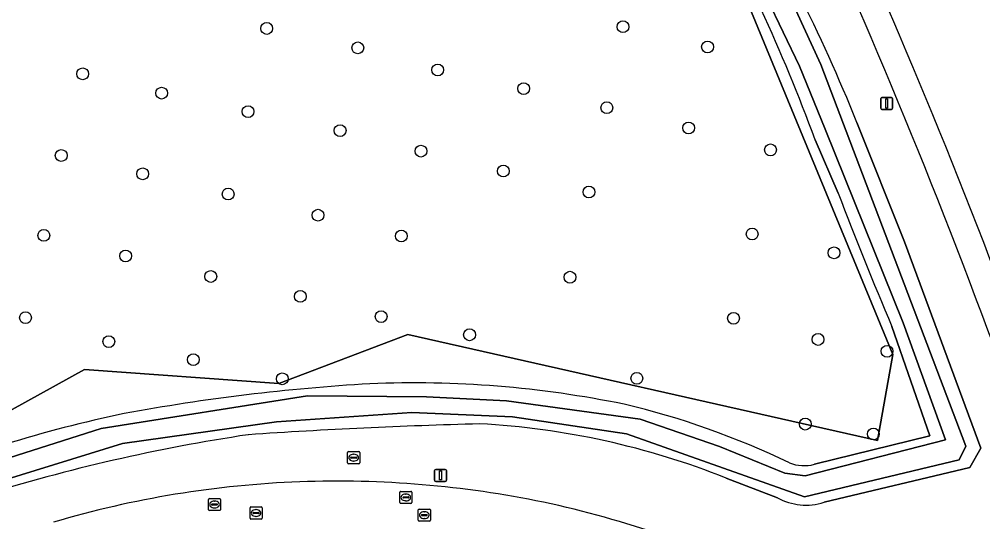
# Model space of a CAD drawing. Extents: x 155018 to 156648, y 383979 to 385733.
# Drawn here: x 156122.6 to 156202.3, y 384699.3 to 384740.9 of the extents above; entities that cross this region are included whole.
import ezdxf

# ---------------------------------------------------------------- set-up
doc = ezdxf.new("R2010")
doc.units = 0
for name, color, linetype in [('IMGEO_Boom', 7, 'Continuous'), ('IMGEO_Brandkraan', 7, 'Continuous'), ('IMGEO_Groenvoorziening', 7, 'Continuous'), ('IMGEO_Lichtmast', 7, 'Continuous'), ('IMGEO_Oever', 7, 'Continuous'), ('IMGEO_Rijbaan_lokaal_gesloten', 7, 'Continuous'), ('IMGEO_Rijbaan_regionaal_gesloten', 7, 'Continuous'), ('IMGEO_Rioolput', 7, 'Continuous'), ('IMGEO_Voetpad_open', 7, 'Continuous'), ('IMGEO_Waterloop', 7, 'Continuous')]:
    doc.layers.add(name, color=color, linetype=linetype)

msp = doc.modelspace()

# ---------------------------------------------------------------- linework, layer by layer
at = {"layer": 'IMGEO_Boom'}
for centre in [(156143.094, 384740.132), (156172.569, 384740.274), (156150.63, 384738.525), (156179.565, 384738.602), (156157.24, 384736.698), (156127.867, 384736.377), (156164.351, 384735.155), (156134.4, 384734.782), (156171.232, 384733.573), (156141.551, 384733.252), (156177.996, 384731.902), (156149.164, 384731.683), (156126.093, 384729.625), (156155.851, 384729.985), (156184.773, 384730.088), (156132.831, 384728.108), (156162.667, 384728.339), (156139.904, 384726.436), (156169.753, 384726.603), (156147.338, 384724.687), (156183.256, 384723.131), (156124.652, 384723.015), (156154.231, 384722.964), (156190.033, 384721.575), (156131.417, 384721.318), (156138.464, 384719.62), (156168.184, 384719.556), (156145.872, 384717.974), (156123.135, 384716.212), (156152.559, 384716.302), (156181.713, 384716.161), (156159.876, 384714.798), (156188.708, 384714.412), (156130.028, 384714.232), (156137.024, 384712.74), (156194.418, 384713.435), (156144.38, 384711.158), (156173.714, 384711.197), (156187.65, 384707.411), (156193.287, 384706.593)]:
    msp.add_circle(centre, 0.489, dxfattribs=at)
at = {"layer": 'IMGEO_Brandkraan'}
for p, q in [((156149.784, 384704.209), (156149.784, 384705.061)), ((156149.859, 384705.135), (156150.711, 384705.135)), ((156150.043, 384704.629), (156150.043, 384704.641)), ((156150.481, 384704.592), (156150.083, 384704.592)), ((156150.086, 384704.678), (156150.484, 384704.678)), ((156150.272, 384704.915), (156150.297, 384704.915)), ((156150.527, 384704.641), (156150.527, 384704.629)), ((156150.785, 384705.061), (156150.785, 384704.209)), ((156150.711, 384704.135), (156149.859, 384704.135)), ((156150.295, 384704.355), (156150.27, 384704.355))]:
    msp.add_line(p, q, dxfattribs=at)
for points in [[(156149.784, 384704.209), (156149.784, 384705.061)], [(156149.859, 384705.135), (156150.711, 384705.135)], [(156150.785, 384705.061), (156150.785, 384704.209)], [(156150.711, 384704.135), (156149.859, 384704.135)]]:
    msp.add_lwpolyline(points, dxfattribs=at)
for centre, radius, start, end in [((156149.861, 384705.059), 0.0765, 91.55205, 178.44795), ((156149.861, 384705.059), 0.0765, 91.55205, 178.44795), ((156150.083, 384704.638), 0.0403, 85.87752, 175.75265), ((156150.08, 384704.628), 0.0366, 178.93798, 274.71019), ((156150.484, 384704.635), 0.043, 264.86636, 352.45326), ((156150.488, 384704.64), 0.0386, 1.73085, 96.63898), ((156150.709, 384705.059), 0.0765, 1.55205, 88.44795), ((156150.709, 384705.059), 0.0765, 1.55205, 88.44795), ((156149.861, 384704.211), 0.0765, 181.55205, 268.44795), ((156149.861, 384704.211), 0.0765, 181.55205, 268.44795), ((156150.709, 384704.211), 0.0765, 271.55205, 358.44795), ((156150.709, 384704.211), 0.0765, 271.55205, 358.44795)]:
    msp.add_arc(centre, radius, start, end, dxfattribs=at)
for centre, major_axis, ratio, start_param, end_param in [((156150.271, 384704.635), (-0.387, 0.002), 0.722429, 4.712389, 7.853982), ((156150.296, 384704.635), (-0.39, 0.002), 0.717154, 1.570796, 4.712389)]:
    msp.add_ellipse(centre, major_axis=major_axis, ratio=ratio, start_param=start_param, end_param=end_param, dxfattribs=at)
at = {"layer": 'IMGEO_Groenvoorziening'}
for points in [[(156063.784, 384665.047), (156070.694, 384667.747), (156080.587, 384681.206), (156086.197, 384689.897), (156102.819, 384701.872), (156112.137, 384703.172), (156128.027, 384711.937), (156144.099, 384710.771), (156154.765, 384714.834), (156193.62, 384706.064), (156194.882, 384713.157), (156181.763, 384744.983), (156159.902, 384780.041), (156161.399, 384786.097), (156144.509, 384812.164), (156139.541, 384820.551), (156128.811, 384836.516), (156123.571, 384846.858), (156116.935, 384848.113), (156109.681, 384825.736), (156104.34, 384822.039), (156092.608, 384805.486), (156090.76, 384800.161)], [(156116.935, 384848.113), (156123.571, 384846.858), (156128.811, 384836.516), (156139.541, 384820.551), (156144.509, 384812.164), (156161.399, 384786.097), (156159.902, 384780.041), (156181.763, 384744.983), (156194.882, 384713.157), (156193.62, 384706.064), (156154.765, 384714.834), (156144.099, 384710.771), (156128.027, 384711.937), (156112.137, 384703.172), (156102.819, 384701.872), (156086.197, 384689.897), (156080.587, 384681.206), (156070.694, 384667.747), (156063.784, 384665.047)], [(156191.917, 384732.359), (156195.869, 384722.473), (156202.182, 384705.407), (156201.254, 384703.831), (156189.205, 384700.945)], [(156190.372, 384726.509), (156188.466, 384730.93)], [(156188.405, 384704.084), (156197.941, 384706.447), (156194.822, 384715.486)], [(156185.341, 384701.318), (156181.107, 384702.947)]]:
    msp.add_lwpolyline(points, dxfattribs=at)
for centre, radius, start, end in [((155676.844, 384518.986), 561.324, 19.57037, 24.30242), ((156067.847, 384682.627), 133.667, 21.84285, 26.91436), ((156049.999, 384679.772), 147.615, 20.27722, 24.80531), ((156463.969, 384830.551), 292.712, 200.82049, 203.1475), ((156155.263, 384624.167), 86.65, 78.42099, 92.40669), ((156161.09, 384547.534), 163.482, 93.31938, 100.49954), ((156157.422, 384644.396), 66.428, 64.19513, 76.74355), ((156152.217, 384607.022), 103.394, 101.67253, 112.98992), ((156173.505, 384230.473), 477.13, 91.53746, 93.83747), ((156157.256, 384643.095), 64.429, 68.27277, 86.93318), ((156163.573, 384560.036), 148.141, 98.54095, 107.33523), ((156187.551, 384707.334), 3.36, 248.85344, 284.71932), ((156148.919, 384619.913), 82.78, 92.13867, 106.47502), ((156148.934, 384618.351), 84.341, 78.33429, 92.10926), ((156187.706, 384705.616), 4.906, 241.17964, 287.79276), ((156147.042, 384613.628), 89.354, 64.44449, 77.75854)]:
    msp.add_arc(centre, radius, start, end, dxfattribs=at)
at = {"layer": 'IMGEO_Lichtmast'}
for p, q in [((156193.887, 384733.526), (156193.887, 384734.326)), ((156193.887, 384734.326), (156193.887, 384733.526)), ((156193.987, 384734.426), (156194.777, 384734.426)), ((156194.777, 384734.426), (156193.987, 384734.426)), ((156194.877, 384734.326), (156194.877, 384733.526)), ((156194.877, 384733.526), (156194.877, 384734.326)), ((156194.777, 384733.426), (156193.987, 384733.426)), ((156193.987, 384733.426), (156194.777, 384733.426)), ((156157.077, 384703.667), (156157.867, 384703.667)), ((156157.867, 384703.667), (156157.077, 384703.667)), ((156156.977, 384702.767), (156156.977, 384703.567)), ((156156.977, 384703.567), (156156.977, 384702.767)), ((156157.967, 384703.567), (156157.967, 384702.767)), ((156157.967, 384702.767), (156157.967, 384703.567)), ((156157.867, 384702.667), (156157.077, 384702.667)), ((156157.077, 384702.667), (156157.867, 384702.667))]:
    msp.add_line(p, q, dxfattribs=at)
for points in [[(156194.307, 384734.301), (156194.457, 384734.301), (156194.457, 384733.551), (156194.307, 384733.551), (156194.307, 384734.301)], [(156157.397, 384703.542), (156157.547, 384703.542), (156157.547, 384702.792), (156157.397, 384702.792), (156157.397, 384703.542)]]:
    msp.add_lwpolyline(points, dxfattribs=at)
for centre, start, end in [((156193.987, 384734.326), 90, 180), ((156193.987, 384734.326), 90, 180), ((156194.777, 384734.326), 0, 90), ((156194.777, 384734.326), 360, 90), ((156193.987, 384733.526), 180, 270), ((156193.987, 384733.526), 180, 270), ((156194.777, 384733.526), 270, 0), ((156194.777, 384733.526), 270, 0), ((156157.077, 384703.567), 90, 180), ((156157.077, 384703.567), 90, 180), ((156157.867, 384703.567), 0, 90), ((156157.867, 384703.567), 360, 90), ((156157.077, 384702.767), 180, 270), ((156157.077, 384702.767), 180, 270), ((156157.867, 384702.767), 270, 0), ((156157.867, 384702.767), 270, 0)]:
    msp.add_arc(centre, 0.1, start, end, dxfattribs=at)
at = {"layer": 'IMGEO_Oever'}
for points in [[(156160.072, 384794.175), (156165.72, 384783.814), (156172.047, 384771.372), (156184.955, 384745.81), (156188.947, 384737.147), (156200.921, 384705.597), (156200.369, 384704.451), (156187.588, 384701.394), (156172.853, 384706.617), (156163.427, 384708.018), (156155.104, 384708.358), (156143.894, 384707.593), (156131.155, 384705.81), (156115.529, 384700.969)], [(156117.333, 384703.219), (156129.393, 384707.041), (156146.463, 384709.759), (156156.314, 384709.674), (156162.938, 384709.334), (156173.979, 384707.805), (156180.56, 384705.555), (156185.953, 384703.347), (156187.652, 384703.135), (156199.244, 384706.107), (156195.762, 384715.788), (156189.308, 384731.797), (156187.185, 384737.02), (156177.715, 384756.723), (156164.255, 384783.219), (156158.352, 384793.665)], [(156189.205, 384700.945), (156201.254, 384703.831), (156202.182, 384705.407), (156195.869, 384722.473), (156191.917, 384732.359)], [(156188.466, 384730.93), (156190.372, 384726.509)], [(156194.822, 384715.486), (156197.941, 384706.447), (156188.405, 384704.084)], [(156181.107, 384702.947), (156185.341, 384701.318)]]:
    msp.add_lwpolyline(points, dxfattribs=at)
for centre, radius, start, end in [((156067.847, 384682.627), 133.667, 21.84285, 26.91436), ((156049.999, 384679.772), 147.615, 20.27722, 24.80531), ((156463.969, 384830.551), 292.712, 200.82049, 203.1475), ((156155.263, 384624.167), 86.65, 78.42099, 92.40669), ((156161.09, 384547.534), 163.482, 93.31938, 100.49954), ((156157.422, 384644.396), 66.428, 64.19513, 76.74355), ((156152.217, 384607.022), 103.394, 101.67253, 112.98992), ((156173.505, 384230.473), 477.13, 91.53746, 93.83747), ((156157.256, 384643.095), 64.429, 68.27277, 86.93318), ((156163.573, 384560.036), 148.141, 98.54095, 107.33523), ((156187.551, 384707.334), 3.36, 248.85344, 284.71932), ((156187.706, 384705.616), 4.906, 241.17964, 287.79276)]:
    msp.add_arc(centre, radius, start, end, dxfattribs=at)
at = {"layer": 'IMGEO_Rijbaan_lokaal_gesloten'}
for centre, radius, start, end in [((156148.919, 384619.913), 82.78, 92.13867, 106.47502), ((156148.934, 384618.351), 84.341, 78.33429, 92.10926), ((156147.042, 384613.628), 89.354, 64.44449, 77.75854)]:
    msp.add_arc(centre, radius, start, end, dxfattribs=at)
at = {"layer": 'IMGEO_Rijbaan_regionaal_gesloten'}
msp.add_arc((155699.214, 384528.047), 539.434, 19.45651, 24.29626, dxfattribs=at)
at = {"layer": 'IMGEO_Rioolput'}
for p, q in [((156138.35, 384701.26), (156139.202, 384701.26)), ((156154.099, 384700.922), (156154.099, 384701.774)), ((156154.174, 384701.848), (156155.026, 384701.848)), ((156154.358, 384701.342), (156154.358, 384701.354)), ((156154.796, 384701.305), (156154.398, 384701.305)), ((156154.401, 384701.391), (156154.799, 384701.391)), ((156154.587, 384701.628), (156154.612, 384701.628)), ((156154.842, 384701.354), (156154.842, 384701.342)), ((156155.1, 384701.774), (156155.1, 384700.922)), ((156138.275, 384700.334), (156138.275, 384701.186)), ((156138.534, 384700.754), (156138.534, 384700.766)), ((156138.972, 384700.717), (156138.574, 384700.717)), ((156138.577, 384700.803), (156138.975, 384700.803)), ((156138.786, 384700.48), (156138.761, 384700.48)), ((156138.763, 384701.04), (156138.788, 384701.04)), ((156139.018, 384700.766), (156139.018, 384700.754)), ((156139.276, 384701.186), (156139.276, 384700.334)), ((156141.713, 384699.63), (156141.713, 384700.482)), ((156141.788, 384700.556), (156142.64, 384700.556)), ((156142.714, 384700.482), (156142.714, 384699.63)), ((156155.026, 384700.848), (156154.174, 384700.848)), ((156154.61, 384701.068), (156154.585, 384701.068)), ((156139.202, 384700.26), (156138.35, 384700.26)), ((156141.972, 384700.05), (156141.972, 384700.062)), ((156142.41, 384700.013), (156142.012, 384700.013)), ((156142.015, 384700.099), (156142.413, 384700.099)), ((156142.224, 384699.776), (156142.199, 384699.776)), ((156142.201, 384700.336), (156142.226, 384700.336)), ((156142.456, 384700.062), (156142.456, 384700.05)), ((156155.63, 384699.455), (156155.63, 384700.307)), ((156155.705, 384700.381), (156156.557, 384700.381)), ((156155.889, 384699.875), (156155.889, 384699.887)), ((156156.327, 384699.838), (156155.929, 384699.838)), ((156155.932, 384699.924), (156156.33, 384699.924)), ((156156.118, 384700.161), (156156.143, 384700.161)), ((156156.373, 384699.887), (156156.373, 384699.875)), ((156156.631, 384700.307), (156156.631, 384699.455)), ((156142.64, 384699.556), (156141.788, 384699.556)), ((156156.557, 384699.381), (156155.705, 384699.381)), ((156156.141, 384699.601), (156156.116, 384699.601))]:
    msp.add_line(p, q, dxfattribs=at)
for points in [[(156138.35, 384701.26), (156139.202, 384701.26)], [(156154.099, 384700.922), (156154.099, 384701.774)], [(156154.174, 384701.848), (156155.026, 384701.848)], [(156155.1, 384701.774), (156155.1, 384700.922)], [(156138.275, 384700.334), (156138.275, 384701.186)], [(156139.276, 384701.186), (156139.276, 384700.334)], [(156141.713, 384699.63), (156141.713, 384700.482)], [(156141.788, 384700.556), (156142.64, 384700.556)], [(156142.714, 384700.482), (156142.714, 384699.63)], [(156155.026, 384700.848), (156154.174, 384700.848)], [(156139.202, 384700.26), (156138.35, 384700.26)], [(156155.63, 384699.455), (156155.63, 384700.307)], [(156155.705, 384700.381), (156156.557, 384700.381)], [(156156.631, 384700.307), (156156.631, 384699.455)], [(156142.64, 384699.556), (156141.788, 384699.556)], [(156156.557, 384699.381), (156155.705, 384699.381)]]:
    msp.add_lwpolyline(points, dxfattribs=at)
for centre, radius, start, end in [((156138.352, 384701.184), 0.0765, 91.55205, 178.44795), ((156138.352, 384701.184), 0.0765, 91.55205, 178.44795), ((156139.2, 384701.184), 0.0765, 1.55205, 88.44795), ((156139.2, 384701.184), 0.0765, 1.55205, 88.44795), ((156154.176, 384701.772), 0.0765, 91.55205, 178.44795), ((156154.176, 384701.772), 0.0765, 91.55205, 178.44795), ((156154.398, 384701.351), 0.0403, 85.87752, 175.75265), ((156154.395, 384701.341), 0.0366, 178.93798, 274.71019), ((156154.799, 384701.348), 0.043, 264.86636, 352.45326), ((156154.803, 384701.353), 0.0386, 1.73085, 96.63898), ((156155.024, 384701.772), 0.0765, 1.55205, 88.44795), ((156155.024, 384701.772), 0.0765, 1.55205, 88.44795), ((156138.574, 384700.763), 0.0403, 85.87752, 175.75265), ((156138.571, 384700.753), 0.0366, 178.93798, 274.71019), ((156138.975, 384700.76), 0.043, 264.86636, 352.45326), ((156138.979, 384700.765), 0.0386, 1.73085, 96.63898), ((156141.79, 384700.48), 0.0765, 91.55205, 178.44795), ((156141.79, 384700.48), 0.0765, 91.55205, 178.44795), ((156142.638, 384700.48), 0.0765, 1.55205, 88.44795), ((156142.638, 384700.48), 0.0765, 1.55205, 88.44795), ((156154.176, 384700.924), 0.0765, 181.55205, 268.44795), ((156154.176, 384700.924), 0.0765, 181.55205, 268.44795), ((156155.024, 384700.924), 0.0765, 271.55205, 358.44795), ((156155.024, 384700.924), 0.0765, 271.55205, 358.44795), ((156138.352, 384700.336), 0.0765, 181.55205, 268.44795), ((156138.352, 384700.336), 0.0765, 181.55205, 268.44795), ((156139.2, 384700.336), 0.0765, 271.55205, 358.44795), ((156139.2, 384700.336), 0.0765, 271.55205, 358.44795), ((156141.79, 384699.632), 0.0765, 181.55205, 268.44795), ((156141.79, 384699.632), 0.0765, 181.55205, 268.44795), ((156142.012, 384700.059), 0.0403, 85.87752, 175.75265), ((156142.009, 384700.049), 0.0366, 178.93798, 274.71019), ((156142.413, 384700.056), 0.043, 264.86636, 352.45326), ((156142.417, 384700.061), 0.0386, 1.73085, 96.63898), ((156142.638, 384699.632), 0.0765, 271.55205, 358.44795), ((156142.638, 384699.632), 0.0765, 271.55205, 358.44795), ((156155.707, 384700.305), 0.0765, 91.55205, 178.44795), ((156155.707, 384700.305), 0.0765, 91.55205, 178.44795), ((156155.929, 384699.884), 0.0403, 85.87752, 175.75265), ((156155.926, 384699.874), 0.0366, 178.93798, 274.71019), ((156156.33, 384699.881), 0.043, 264.86636, 352.45326), ((156156.334, 384699.886), 0.0386, 1.73085, 96.63898), ((156156.555, 384700.305), 0.0765, 1.55205, 88.44795), ((156156.555, 384700.305), 0.0765, 1.55205, 88.44795), ((156155.707, 384699.457), 0.0765, 181.55205, 268.44795), ((156155.707, 384699.457), 0.0765, 181.55205, 268.44795), ((156156.555, 384699.457), 0.0765, 271.55205, 358.44795), ((156156.555, 384699.457), 0.0765, 271.55205, 358.44795)]:
    msp.add_arc(centre, radius, start, end, dxfattribs=at)
for centre, major_axis, ratio, start_param, end_param in [((156154.586, 384701.348), (-0.387, 0.002), 0.722429, 4.712389, 7.853982), ((156154.611, 384701.348), (-0.39, 0.002), 0.717154, 1.570796, 4.712389), ((156138.762, 384700.76), (-0.387, 0.002), 0.722429, 4.712389, 7.853982), ((156138.787, 384700.76), (-0.39, 0.002), 0.717154, 1.570796, 4.712389), ((156142.2, 384700.056), (-0.387, 0.002), 0.722429, 4.712389, 7.853982), ((156142.225, 384700.056), (-0.39, 0.002), 0.717154, 1.570796, 4.712389), ((156156.117, 384699.881), (-0.387, 0.002), 0.722429, 4.712389, 7.853982), ((156156.142, 384699.881), (-0.39, 0.002), 0.717154, 1.570796, 4.712389)]:
    msp.add_ellipse(centre, major_axis=major_axis, ratio=ratio, start_param=start_param, end_param=end_param, dxfattribs=at)
at = {"layer": 'IMGEO_Voetpad_open'}
for centre, radius, start, end in [((155676.844, 384518.986), 561.324, 19.57037, 24.30242), ((155699.214, 384528.047), 539.434, 19.45651, 24.29626)]:
    msp.add_arc(centre, radius, start, end, dxfattribs=at)
at = {"layer": 'IMGEO_Waterloop'}
for points in [[(156115.529, 384700.969), (156131.155, 384705.81), (156143.894, 384707.593), (156155.104, 384708.358), (156163.427, 384708.018), (156172.853, 384706.617), (156187.588, 384701.394), (156200.369, 384704.451), (156200.921, 384705.597), (156188.947, 384737.147), (156184.955, 384745.81), (156172.047, 384771.372), (156165.72, 384783.814), (156160.072, 384794.175)], [(156158.352, 384793.665), (156164.255, 384783.219), (156177.715, 384756.723), (156187.185, 384737.02), (156189.308, 384731.797), (156195.762, 384715.788), (156199.244, 384706.107), (156187.652, 384703.135), (156185.953, 384703.347), (156180.56, 384705.555), (156173.979, 384707.805), (156162.938, 384709.334), (156156.314, 384709.674), (156146.463, 384709.759), (156129.393, 384707.041), (156117.333, 384703.219)]]:
    msp.add_lwpolyline(points, dxfattribs=at)

doc.saveas('drawing.dxf')
